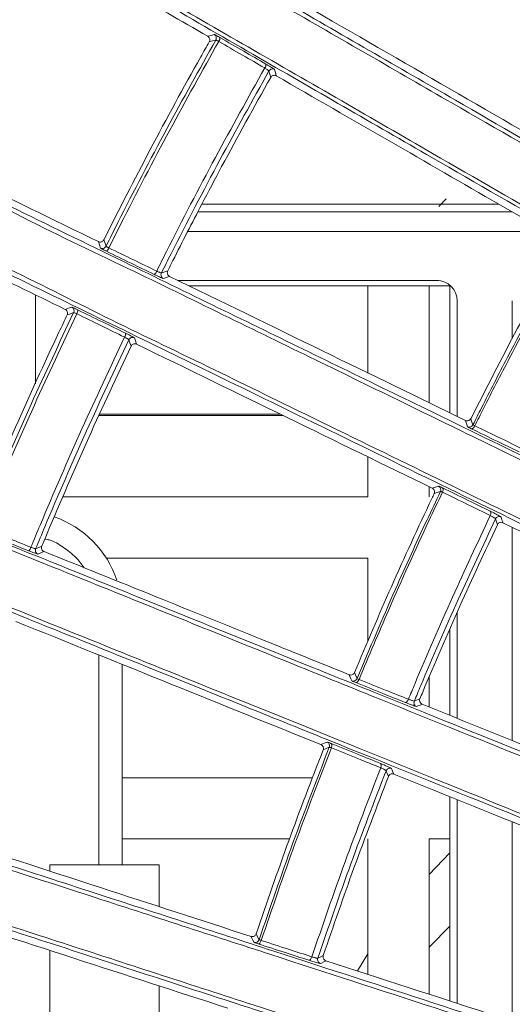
# Model space of a CAD drawing. Header units: millimetres. Extents: x 0 to 1118, y 0 to 864.
# Tile 341 of 512: x 474.33 to 480.36, y 435.19 to 447.27. Entities that reach past the tile are written whole.
import ezdxf

# ---------------------------------------------------------------- set-up
doc = ezdxf.new("R2010")
doc.units = ezdxf.units.MM
doc.styles.add('SLDTEXTSTYLE0', font='TXT', dxfattribs={"width": 0.605})
doc.dimstyles.new('SLDDIMSTYLE3', dxfattribs={"dimtxt": 3.175, "dimasz": 3.302, "dimexe": 0, "dimexo": 0.0625, "dimgap": 0.79375, "dimtad": 0, "dimtih": 1, "dimtoh": 1, "dimdec": 1, "dimlfac": 4, "dimrnd": 1e-09, "dimzin": 12, "dimdsep": 46, "dimtxsty": 'SLDTEXTSTYLE0', "dimsah": 1, "dimcen": 0.09, "dimadec": 0, "dimazin": 3, "dimtfac": 1, "dimtofl": 0, "dimtmove": 0, "dimatfit": 3, "dimfxl": 1, "dimfrac": 2, "dimtolj": 1, "dimtzin": 12, "dimarcsym": 0})

# ---------------------------------------------------------------- blocks, each defined once
blk = doc.blocks.new('_D_3')
at = {"color": 7, "linetype": 'Continuous', "lineweight": 0}
for p, q in [((465.577, 443.258), (465.577, 471.353)), ((606.87, 443.258), (606.87, 471.353)), ((465.577, 469.753), (530.766, 469.753)), ((606.87, 469.753), (541.68, 469.753))]:
    blk.add_line(p, q, dxfattribs=at)
for points in [[(465.577, 469.753), (468.879, 469.245), (468.879, 470.261)], [(606.87, 469.753), (603.568, 470.261), (603.568, 469.245)]]:
    blk.add_solid(points, dxfattribs=at)
at = {"color": 7, "linetype": 'Continuous', "lineweight": 0, "insert": (530.766, 471.409), "char_height": 3.175, "attachment_point": 1, "style": 'SLDTEXTSTYLE0'}
blk.add_mtext('565.2', dxfattribs=at)
blk = doc.blocks.new('_D_4')
at = {"color": 7, "linetype": 'Continuous', "lineweight": 0}
for p, q in [((462.003, 441.286), (462.003, 484.2)), ((610.443, 441.286), (610.443, 484.2)), ((462.003, 482.6), (530.766, 482.6)), ((610.443, 482.6), (541.68, 482.6))]:
    blk.add_line(p, q, dxfattribs=at)
for points in [[(462.003, 482.6), (465.305, 482.092), (465.305, 483.108)], [(610.443, 482.6), (607.141, 483.108), (607.141, 482.092)]]:
    blk.add_solid(points, dxfattribs=at)
at = {"color": 7, "linetype": 'Continuous', "lineweight": 0, "insert": (530.766, 484.256), "char_height": 3.175, "attachment_point": 1, "style": 'SLDTEXTSTYLE0'}
blk.add_mtext('593.8', dxfattribs=at)

msp = doc.modelspace()

# ---------------------------------------------------------------- linework, layer by layer
at = {"color": 7, "linetype": 'Continuous', "lineweight": 15}
for p, q in [((480.1985, 445.0033), (480.9654, 444.5605)), ((480.363, 444.9083), (476.512, 444.9083)), ((476.3884, 444.6669), (480.7812, 444.6669)), ((479.4396, 444.0669), (476.2704, 444.0669)), ((479.4592, 444.0661), (476.272, 444.0661)), ((476.4065, 444.0005), (479.5982, 444.0005)), ((478.5967, 444.0005), (478.5967, 442.9322)), ((479.3467, 442.5664), (479.3467, 444.0005)), ((479.607, 444.0026), (479.5982, 444.0005)), ((479.5982, 444.0005), (479.5982, 442.4437)), ((474.5217, 442.8003), (474.5217, 443.8911)), ((479.6896, 442.3992), (479.6896, 443.8169)), ((480.3646, 443.8169), (480.3646, 443.356)), ((475.3004, 442.4119), (477.5543, 442.4119)), ((478.5967, 441.9035), (478.5967, 441.4133)), ((479.3467, 441.4133), (479.3467, 441.5376)), ((478.5967, 441.4133), (474.8602, 441.4133)), ((480.3646, 441.0411), (480.3646, 438.4248)), ((475.3897, 440.6633), (478.5967, 440.6633)), ((478.5967, 440.6633), (478.5967, 439.6447)), ((479.6896, 438.6975), (479.6896, 439.9956)), ((479.5982, 439.7843), (479.5982, 438.7345)), ((475.5868, 436.9011), (475.5868, 439.358)), ((479.3467, 438.8361), (479.3467, 439.203)), ((477.9183, 437.9683), (475.5868, 437.9683)), ((479.5982, 437.7372), (479.5982, 435.2314)), ((479.6896, 435.2017), (479.6896, 437.7002)), ((480.3646, 437.4275), (480.3646, 434.9824)), ((475.5868, 437.2183), (477.6347, 437.2183)), ((478.5967, 437.2183), (478.5967, 435.5568)), ((479.3467, 437.2183), (479.5982, 437.2183)), ((479.3467, 435.3131), (479.3467, 437.2183)), ((479.5982, 437.0466), (479.3467, 436.7834)), ((474.6985, 436.9011), (474.6985, 436.8234)), ((476.0368, 436.9011), (474.6985, 436.9011)), ((476.0368, 436.3886), (476.0368, 436.9011)), ((474.6985, 435.8512), (474.6985, 434.6511)), ((478.5967, 435.8101), (478.4662, 435.5998)), ((476.0368, 434.6511), (476.0368, 435.4164))]:
    msp.add_line(p, q, dxfattribs=at)
at = {"color": 9, "linetype": 'Continuous', "lineweight": 0}
for p, q in [((475.2934, 444.5434), (475.3208, 444.4638)), ((475.3599, 444.5657), (475.3871, 444.4866)), ((475.3068, 442.4258), (477.5259, 442.4258)), ((480.1592, 441.1437), (480.1833, 441.0721)), ((475.2993, 439.4742), (475.2993, 436.9011))]:
    msp.add_line(p, q, dxfattribs=at)
at = {"color": 9, "linetype": 'Continuous', "lineweight": 0, "flags": 128}
for points in [[(476.6327, 447.0621), (476.6746, 447.0734), (476.714, 447.084)], [(476.7321, 447.0163), (476.6918, 447.0055), (476.6514, 446.9946)], [(477.4044, 446.5577), (477.3938, 446.5973), (477.3934, 446.599), (477.3833, 446.6369)], [(477.4522, 446.6553), (477.4623, 446.6174), (477.4731, 446.5769)], [(475.3871, 444.4866), (475.3819, 444.4784), (475.3783, 444.4742)], [(476.0656, 444.1588), (476.0962, 444.1694), (476.1432, 444.1856)], [(476.1659, 444.1179), (476.1358, 444.1076), (476.1052, 444.097), (476.0889, 444.0914)], [(474.8881, 443.7124), (474.9291, 443.7265), (474.9676, 443.7399)], [(474.9905, 443.6736), (474.951, 443.66), (474.9115, 443.6463)], [(475.6933, 443.263), (475.68, 443.3018), (475.6794, 443.3034), (475.6666, 443.3407)], [(475.734, 443.3639), (475.7468, 443.3266), (475.7605, 443.2868)], [(479.8168, 442.2734), (479.8068, 442.302), (479.7963, 442.3318), (479.7899, 442.3503)], [(479.8561, 442.3719), (479.8665, 442.3421), (479.8826, 442.2965)], [(479.9059, 442.2854), (479.9014, 442.2768), (479.8962, 442.2688), (479.8905, 442.2618), (479.8845, 442.2561), (479.8785, 442.2518), (479.8726, 442.2492), (479.8672, 442.2482), (479.8624, 442.2491)], [(479.3846, 441.5192), (479.4246, 441.5327), (479.4617, 441.5453)], [(479.5093, 441.5243), (479.5127, 441.5212), (479.5152, 441.5168), (479.5167, 441.511), (479.5172, 441.5042), (479.5166, 441.4965), (479.515, 441.4883), (479.5124, 441.4798), (479.5089, 441.4712)], [(479.484, 441.4794), (479.4461, 441.4666), (479.4082, 441.4537)], [(480.0944, 441.2383), (480.098, 441.2351), (480.1007, 441.2305), (480.1025, 441.2247), (480.1032, 441.2178), (480.1027, 441.2101), (480.1013, 441.2018), (480.0987, 441.1933), (480.0953, 441.1848)], [(474.5249, 440.7764), (474.5628, 440.7925), (474.5908, 440.8044), (474.6007, 440.8086)], [(474.628, 440.7426), (474.6187, 440.7387), (474.5892, 440.7262), (474.5597, 440.7137), (474.5527, 440.7107)], [(478.3984, 439.1573), (478.3875, 439.1827), (478.376, 439.2094), (478.3661, 439.2323)], [(478.4307, 439.2585), (478.4422, 439.2319), (478.4624, 439.1849)], [(478.4869, 439.1749), (478.483, 439.166), (478.4784, 439.1578), (478.4732, 439.1504), (478.4677, 439.1443), (478.4621, 439.1396), (478.4566, 439.1366), (478.4514, 439.1353), (478.4467, 439.1357)], [(479.0922, 438.9311), (479.0882, 438.9222), (479.0835, 438.9139), (479.0783, 438.9066), (479.0726, 438.9005), (479.0668, 438.8959), (479.0611, 438.8929), (479.0556, 438.8917), (479.0506, 438.8923)], [(479.1636, 438.9077), (479.1902, 438.9191), (479.2332, 438.9376)], [(479.2602, 438.871), (479.235, 438.8602), (479.2085, 438.8488), (479.1921, 438.8417)], [(478.0198, 438.3749), (478.0588, 438.3913), (478.0951, 438.4065)], [(478.145, 438.3884), (478.1486, 438.3857), (478.1513, 438.3814), (478.1532, 438.3757), (478.1541, 438.369), (478.1539, 438.3613), (478.1528, 438.3529), (478.1508, 438.3442), (478.1478, 438.3354)], [(478.122, 438.3423), (478.085, 438.3268), (478.0479, 438.3113)], [(478.7486, 438.144), (478.7523, 438.1411), (478.7553, 438.1368), (478.7574, 438.1311), (478.7585, 438.1242), (478.7585, 438.1165), (478.7575, 438.1081), (478.7556, 438.0993), (478.7527, 438.0905)], [(478.8482, 437.9846), (478.8336, 438.0196), (478.8327, 438.0217), (478.819, 438.0546)], [(478.8852, 438.0822), (478.8989, 438.0493), (478.9138, 438.0137)], [(477.2009, 435.9498), (477.1875, 435.9758), (477.1735, 436.003), (477.1634, 436.0225)], [(477.2259, 436.0532), (477.24, 436.026), (477.2629, 435.9818)], [(477.2883, 435.9731), (477.285, 435.964), (477.281, 435.9555), (477.2764, 435.9478), (477.2715, 435.9414), (477.2663, 435.9363), (477.2611, 435.9329), (477.2561, 435.9312), (477.2515, 435.9313)], [(477.9091, 435.7721), (477.9057, 435.763), (477.9017, 435.7544), (477.897, 435.7468), (477.8918, 435.7404), (477.8864, 435.7354), (477.881, 435.7321), (477.8757, 435.7304), (477.8708, 435.7306)], [(477.9816, 435.754), (478.0095, 435.7685), (478.0492, 435.7889)], [(478.0808, 435.7244), (478.0542, 435.7107), (478.0262, 435.6963), (478.0145, 435.6903)]]:
    msp.add_lwpolyline(points, dxfattribs=at)
at = {"color": 7, "linetype": 'Continuous', "lineweight": 15, "flags": 128}
msp.add_lwpolyline([(479.5982, 436.15), (479.3564, 435.8974), (479.3467, 435.8868)], dxfattribs=at)
at = {"color": 9, "linetype": 'Continuous', "lineweight": 0}
for centre, radius, start, end in [((476.6885, 447.0408), 0.05, 330.60385, 59.46502), ((476.7132, 447.0436), 0.0701, 321.03631, 2.84116), ((477.2848, 446.713), 0.0614, 320.08776, 8.45053), ((477.4268, 446.6121), 0.05, 59.49929, 150.36239), ((475.3486, 444.4905), 0.0771, 303.70523, 342.77931), ((475.9438, 444.2008), 0.0668, 298.0384, 344.02067), ((476.1104, 444.1365), 0.05, 153.55463, 244.46693), ((474.9453, 443.6951), 0.05, 334.59486, 63.50558), ((474.9653, 443.7017), 0.076, 325.58987, 4.04504), ((475.5606, 443.4109), 0.0651, 324.45124, 9.92951), ((475.7117, 443.3191), 0.05, 63.5501, 154.36718), ((479.4388, 441.5008), 0.05, 334.69067, 62.79331), ((480.2044, 441.1221), 0.05, 62.83167, 154.36863), ((474.3979, 440.8107), 0.0702, 304.24969, 347.52191), ((474.5711, 440.7573), 0.05, 157.55894, 248.42668), ((479.2099, 438.8885), 0.05, 157.45503, 249.14433), ((478.0754, 438.3605), 0.05, 338.68643, 66.82054), ((478.8655, 438.0362), 0.05, 66.86745, 158.38052), ((478.0291, 435.7381), 0.05, 161.46666, 253.11441)]:
    msp.add_arc(centre, radius, start, end, dxfattribs=at)
at = {"color": 7, "linetype": 'Continuous', "lineweight": 15}
for centre, radius, start, end in [((475.3423, 444.509), 0.05, 244.49588, 315.92919), ((479.4396, 443.8169), 0.25, 0, 90), ((479.8378, 442.3189), 0.05, 245.21987, 333.48367), ((474.3368, 439.9896), 1.25, 18.75367, 70.56174), ((478.4162, 439.2041), 0.05, 249.19297, 337.46116), ((477.2154, 435.9977), 0.05, 253.1594, 341.44967)]:
    msp.add_arc(centre, radius, start, end, dxfattribs=at)
for points, knots in [([(473.5084, 447.0744), (473.6066, 447.1726), (473.8484, 447.4145), (474.2795, 447.8455), (474.7867, 448.3527), (475.3017, 448.8677), (475.7626, 449.3286), (476.1766, 449.7426), (476.5953, 450.1614), (477.0529, 450.6189), (477.5968, 451.1628), (478.1585, 451.7245), (478.6623, 452.2283), (478.9524, 452.5184), (479.0684, 452.6344)], [0, 0, 0, 0, 0.0529546, 0.1304387, 0.2324467, 0.3265355, 0.4081977, 0.4811082, 0.5498743, 0.6341495, 0.7280258, 0.8433949, 0.9373432, 1, 1, 1, 1]), ([(491.7117, 442.3915), (491.4816, 442.5467), (490.7081, 443.0683), (489.3506, 443.9838), (487.5857, 445.1742), (485.8517, 446.344), (484.1624, 447.4837), (482.5343, 448.5823), (480.9663, 449.6404), (479.4959, 450.6327), (478.5933, 451.2418), (478.1422, 451.5463)], [0, 0, 0, 0, 0.0618962, 0.2080634, 0.3542771, 0.500275, 0.6128225, 0.7255087, 0.8377859, 0.9189124, 1, 1, 1, 1]), ([(478.1773, 451.5839), (478.6273, 451.2803), (479.533, 450.6695), (480.8527, 449.7795), (482.1373, 448.9131), (483.3849, 448.0717), (484.588, 447.2603), (485.8557, 446.4054), (487.1687, 445.5199), (488.5223, 444.607), (489.8244, 443.7288), (490.8496, 443.0374), (491.4401, 442.6391), (491.6203, 442.5176)], [0, 0, 0, 0, 0.0818347, 0.1646837, 0.2492724, 0.3338933, 0.4204331, 0.5069912, 0.6175406, 0.7281121, 0.8395844, 0.9510672, 1, 1, 1, 1]), ([(494.5611, 439.6231), (493.7173, 440.1923), (492.451, 441.0465), (490.696, 442.2303), (489.2915, 443.1778), (487.7816, 444.1963), (486.1314, 445.3096), (484.3701, 446.4976), (482.7906, 447.5632), (481.462, 448.4594), (480.4252, 449.1588), (479.3464, 449.8865), (478.4079, 450.5195), (477.8318, 450.9081), (477.6345, 451.0412)], [0, 0, 0, 0, 0.1818746, 0.2729296, 0.3639776, 0.4640034, 0.5640039, 0.6659037, 0.7677246, 0.8184448, 0.8691548, 0.9210695, 0.9729699, 1, 1, 1, 1]), ([(477.6714, 451.0757), (477.8627, 450.9465), (478.4225, 450.5686), (479.3349, 449.9526), (480.4028, 449.2318), (481.4464, 448.5273), (482.7753, 447.6304), (484.3343, 446.5781), (486.0842, 445.3972), (487.7469, 444.2752), (489.2775, 443.2425), (490.6905, 442.2894), (492.4449, 441.1059), (493.7116, 440.2519), (494.5567, 439.6822)], [0, 0, 0, 0, 0.0262854, 0.0768739, 0.1274753, 0.1794234, 0.2313824, 0.3311189, 0.4309287, 0.5331629, 0.6354252, 0.7264754, 0.817533, 1, 1, 1, 1]), ([(475.359, 448.7664), (475.7244, 448.5554), (476.4554, 448.1334), (477.5434, 447.5053), (478.6179, 446.885), (479.8685, 446.1631), (481.2589, 445.3604), (482.7564, 444.496), (484.4475, 443.5198), (486.2895, 442.4565), (488.0899, 441.4172), (489.6565, 440.5128), (491.4835, 439.4582), (492.7944, 438.7013), (493.669, 438.1964)], [0, 0, 0, 0, 0.0462822, 0.0925733, 0.1403265, 0.1880907, 0.2624662, 0.3370374, 0.4115325, 0.5282938, 0.6451162, 0.7337278, 0.8223467, 1, 1, 1, 1]), ([(493.6107, 438.1694), (492.7381, 438.6729), (491.4285, 439.4286), (489.6023, 440.4827), (488.0584, 441.374), (486.3097, 442.3836), (484.5126, 443.4213), (482.8234, 444.3967), (481.2746, 445.2911), (479.8566, 446.1102), (478.6081, 446.8313), (477.5473, 447.4441), (476.4513, 448.0773), (475.6995, 448.5116), (475.3237, 448.7287)], [0, 0, 0, 0, 0.1774255, 0.266286, 0.3551386, 0.4675419, 0.5798941, 0.6572823, 0.7347521, 0.8120034, 0.8583397, 0.9046662, 0.9523382, 1, 1, 1, 1]), ([(474.6678, 448.1967), (474.9969, 448.0066), (475.6575, 447.6252), (476.3069, 447.2503), (476.6327, 447.0621)], [0, 0, 0, 0, 0.498143, 1, 1, 1, 1]), ([(493.2912, 437.5424), (492.42, 438.0453), (491.1126, 438.8003), (489.2851, 439.8555), (487.7447, 440.7449), (486.0046, 441.7497), (484.2219, 442.7791), (482.5473, 443.746), (481.0131, 444.6319), (479.5869, 445.4554), (478.3031, 446.1966), (477.1761, 446.8473), (476.009, 447.5212), (475.2079, 447.9837), (474.8074, 448.2149)], [0, 0, 0, 0, 0.1761708, 0.2644158, 0.3526531, 0.4632126, 0.5737228, 0.6498068, 0.7259698, 0.8019248, 0.850655, 0.8993731, 0.9496927, 1, 1, 1, 1]), ([(474.8453, 448.2505), (475.2299, 448.0282), (475.9992, 447.5837), (477.1465, 446.9208), (478.2801, 446.2657), (479.5627, 445.5247), (480.9579, 444.7186), (482.4374, 443.8639), (484.1082, 442.8987), (485.9289, 441.847), (487.7149, 440.8155), (489.2747, 439.9147), (491.1017, 438.8598), (492.4097, 438.105), (493.2824, 437.6013)], [0, 0, 0, 0, 0.0484266, 0.0968638, 0.1470313, 0.1972123, 0.2704065, 0.3437877, 0.4170952, 0.5318977, 0.6467587, 0.734953, 0.8231548, 1, 1, 1, 1]), ([(481.4276, 445.3613), (480.8618, 445.6881), (479.744, 446.3334), (478.5332, 447.0325), (477.9354, 447.3776)], [0, 0, 0, 0, 0.5062844, 1, 1, 1, 1]), ([(476.6514, 446.9946), (476.6537, 446.9996), (476.6581, 447.0096), (476.6581, 447.0263), (476.6531, 447.042), (476.6441, 447.0544), (476.6362, 447.0598), (476.6327, 447.0621)], [0, 0, 0, 0, 0.2078257, 0.4156236, 0.6247124, 0.8393201, 1, 1, 1, 1]), ([(475.3599, 444.5657), (475.5477, 444.9355), (475.9309, 445.6899), (476.3701, 446.4951), (476.6166, 446.9327), (476.6514, 446.9946)], [0, 0, 0, 0, 0.4523179, 0.9224969, 1, 1, 1, 1]), ([(477.4731, 446.5769), (477.4678, 446.5793), (477.4573, 446.584), (477.4395, 446.5837), (477.423, 446.5777), (477.4111, 446.5681), (477.4061, 446.5605), (477.4044, 446.5577)], [0, 0, 0, 0, 0.2216866, 0.4434039, 0.6638388, 0.8786986, 1, 1, 1, 1]), ([(477.4731, 446.5769), (477.9385, 446.3082), (478.8739, 445.7681), (479.7555, 445.2591), (480.1985, 445.0033)], [0, 0, 0, 0, 0.4975347, 1, 1, 1, 1]), ([(476.5607, 445.0033), (476.6414, 445.1572), (476.9153, 445.6793), (477.2021, 446.1944), (477.4044, 446.5577)], [0, 0, 0, 0, 0.2946938, 1, 1, 1, 1]), ([(472.8996, 445.6157), (473.3653, 445.3886), (474.3032, 444.9312), (475.6182, 444.2899), (476.8346, 443.6967), (477.9558, 443.1499), (479.0504, 442.6161), (480.3991, 441.9584), (481.9532, 441.2006), (483.6791, 440.3589), (485.3219, 439.5578), (486.8811, 438.7975), (488.3619, 438.0753), (490.2545, 437.1524), (491.6017, 436.4954), (492.5007, 436.0569)], [0, 0, 0, 0, 0.0553153, 0.1114187, 0.1585034, 0.2055993, 0.2538369, 0.3020836, 0.3887356, 0.475436, 0.5639885, 0.6525612, 0.7392884, 0.8260236, 1, 1, 1, 1]), ([(475.2934, 444.5434), (474.9043, 444.7332), (474.1223, 445.1146), (473.328, 445.5021), (472.9288, 445.6968)], [0, 0, 0, 0, 0.49749621, 1, 1, 1, 1]), ([(492.4443, 436.0263), (491.5479, 436.4632), (490.2024, 437.1191), (488.3109, 438.0414), (486.8382, 438.7597), (485.2997, 439.51), (483.6721, 440.3039), (481.9406, 441.1485), (480.3743, 441.9127), (479.0326, 442.5672), (477.9507, 443.0956), (476.8246, 443.6432), (475.6036, 444.2463), (474.2736, 444.8641), (473.3675, 445.3872), (472.8776, 445.5709), (472.8776, 445.5709)], [0, 0, 0, 0, 0.173718, 0.2607683, 0.3478104, 0.4347272, 0.5216256, 0.6100188, 0.6983601, 0.7454708, 0.7925733, 0.840696, 0.8888065, 0.9440273, 0.9999994, 1, 1, 1, 1]), ([(476.1432, 444.1856), (476.1643, 444.2276), (476.3012, 444.5013), (476.4417, 444.7731), (476.5607, 445.0033)], [0, 0, 0, 0, 0.1534132, 1, 1, 1, 1]), ([(480.1985, 445.0033), (479.4983, 445.0033), (478.3154, 445.0033), (477.0692, 445.0033), (476.5607, 445.0033)], [0, 0, 0, 0, 0.5920092, 1, 1, 1, 1]), ([(479.5544, 445.0687), (479.5381, 445.0516), (479.5079, 445.02), (479.4771, 444.9883), (479.4629, 444.9738)], [0, 0, 0, 0, 0.54024829, 1, 1, 1, 1]), ([(492.1695, 435.3781), (491.5047, 435.7023), (490.1754, 436.3507), (488.3149, 437.2583), (486.606, 438.0918), (485.0679, 438.8422), (483.5662, 439.5747), (482.1119, 440.2841), (480.7061, 440.9698), (479.2185, 441.6955), (477.7878, 442.3933), (476.45, 443.0459), (475.212, 443.6497), (473.9289, 444.2755), (473.0514, 444.7035), (472.6127, 444.9175)], [0, 0, 0, 0, 0.1293997, 0.2587754, 0.3457921, 0.4328353, 0.5197995, 0.5878491, 0.6558828, 0.7254052, 0.794892, 0.8451933, 0.8954802, 0.9477464, 1, 1, 1, 1]), ([(472.6346, 444.9624), (472.6346, 444.9624), (473.0231, 444.7034), (473.9087, 444.3726), (475.1529, 443.7241), (476.4106, 443.1217), (477.7637, 442.4579), (479.1832, 441.7662), (480.6586, 441.0458), (482.0752, 440.3545), (483.0042, 439.9012), (483.5532, 439.6333), (483.9952, 439.4176), (485.0668, 438.8947), (486.6404, 438.1269), (488.4954, 437.2219), (490.3323, 436.3259), (491.5482, 435.7331), (492.1565, 435.4365)], [0, 0, 0, 0, 0.00000048, 0.05009952, 0.10020908, 0.15246946, 0.20474694, 0.27258211, 0.34044995, 0.41008752, 0.47974273, 0.483068, 0.49636942, 0.54958391, 0.65604527, 0.76281936, 0.88135309, 1, 1, 1, 1]), ([(472.5848, 444.8358), (472.9697, 444.6481), (473.7431, 444.2709), (474.5052, 443.8991), (474.8881, 443.7124)], [0, 0, 0, 0, 0.4975452, 1, 1, 1, 1]), ([(475.2934, 444.5434), (475.2988, 444.5414), (475.3097, 444.5374), (475.3274, 444.5387), (475.3433, 444.5456), (475.3541, 444.5556), (475.3584, 444.5631), (475.3599, 444.5657)], [0, 0, 0, 0, 0.2244575, 0.4491064, 0.6700899, 0.8848268, 1, 1, 1, 1]), ([(479.8561, 442.3719), (480.045, 442.7432), (480.4083, 443.4573), (480.7975, 444.1575), (480.9844, 444.4936)], [0, 0, 0, 0, 0.5198737, 1, 1, 1, 1]), ([(476.1432, 444.1856), (476.1413, 444.1804), (476.1373, 444.17), (476.138, 444.1531), (476.1438, 444.1375), (476.1536, 444.1251), (476.1621, 444.1201), (476.1659, 444.1179)], [0, 0, 0, 0, 0.2052961, 0.4104793, 0.6184481, 0.8318792, 1, 1, 1, 1]), ([(479.7899, 442.3503), (479.2137, 442.6313), (478.0531, 443.1974), (476.7979, 443.8096), (476.1659, 444.1179)], [0, 0, 0, 0, 0.4964638, 1, 1, 1, 1]), ([(474.9115, 443.6463), (474.9133, 443.6515), (474.9171, 443.6618), (474.9159, 443.6786), (474.9097, 443.6939), (474.8998, 443.7056), (474.8916, 443.7104), (474.8881, 443.7124)], [0, 0, 0, 0, 0.2092295, 0.4184082, 0.6287407, 0.8436894, 1, 1, 1, 1]), ([(473.7925, 441.1332), (473.9526, 441.5117), (474.2791, 442.2839), (474.6608, 443.1179), (474.8777, 443.5751), (474.9115, 443.6463)], [0, 0, 0, 0, 0.4481218, 0.914117, 1, 1, 1, 1]), ([(474.6007, 440.8086), (474.622, 440.8599), (474.8082, 441.3067), (475.1632, 442.1292), (475.519, 442.8902), (475.6933, 443.263)], [0, 0, 0, 0, 0.0620408, 0.5404985, 1, 1, 1, 1]), ([(475.7605, 443.2868), (475.7551, 443.2888), (475.7443, 443.2928), (475.7267, 443.2913), (475.7107, 443.2843), (475.6994, 443.2739), (475.6949, 443.2659), (475.6933, 443.263)], [0, 0, 0, 0, 0.2202459, 0.4405569, 0.6597619, 0.8743849, 1, 1, 1, 1]), ([(475.7605, 443.2868), (476.3829, 442.9833), (477.6379, 442.3711), (478.7992, 441.8047), (479.3846, 441.5192)], [0, 0, 0, 0, 0.4959401, 1, 1, 1, 1]), ([(479.7899, 442.3503), (479.7969, 442.3478), (479.8102, 442.3432), (479.83, 442.3471), (479.8451, 442.3563), (479.8528, 442.3655), (479.8557, 442.3712), (479.8561, 442.3719)], [0, 0, 0, 0, 0.3047568, 0.5755806, 0.7721431, 0.9695449, 1, 1, 1, 1]), ([(472.1937, 441.6339), (472.8317, 441.3761), (473.8747, 440.9547), (475.2801, 440.387), (476.4394, 439.9187), (477.5723, 439.461), (478.9721, 438.8955), (480.5871, 438.2432), (482.3814, 437.5184), (484.0876, 436.8292), (485.7038, 436.1763), (487.2342, 435.5581), (489.185, 434.7701), (490.5642, 434.2129), (491.4847, 433.8411)], [0, 0, 0, 0, 0.0766759, 0.1253537, 0.1740432, 0.2239768, 0.2739204, 0.3640074, 0.4541483, 0.5463891, 0.6386526, 0.7288262, 0.8190087, 1, 1, 1, 1]), ([(491.4304, 433.8069), (490.5132, 434.1773), (489.1361, 434.7333), (487.1866, 435.5208), (485.665, 436.1355), (484.0721, 436.7791), (482.383, 437.4615), (480.5823, 438.1891), (478.953, 438.8476), (477.5601, 439.4105), (476.4408, 439.8629), (475.2768, 440.3334), (473.8573, 440.9072), (472.808, 441.3315), (472.1723, 441.5884)], [0, 0, 0, 0, 0.1806113, 0.2711641, 0.361708, 0.4520832, 0.5424382, 0.634491, 0.7264857, 0.7751873, 0.8238798, 0.8736878, 0.9234829, 1, 1, 1, 1]), ([(479.4082, 441.4537), (479.4099, 441.4583), (479.4133, 441.4675), (479.413, 441.4823), (479.4085, 441.4964), (479.3994, 441.51), (479.3899, 441.5159), (479.3846, 441.5192)], [0, 0, 0, 0, 0.1775221, 0.3548394, 0.5377876, 0.7431917, 1, 1, 1, 1]), ([(479.5093, 441.5243), (479.6148, 441.4727), (479.8111, 441.3767), (480.0048, 441.2821), (480.0944, 441.2383)], [0, 0, 0, 0, 0.5373296, 1, 1, 1, 1]), ([(478.4307, 439.2585), (478.5797, 439.6098), (478.8839, 440.3271), (479.219, 441.0549), (479.3988, 441.4339), (479.4082, 441.4537)], [0, 0, 0, 0, 0.4762301, 0.972641, 1, 1, 1, 1]), ([(479.2332, 438.9376), (479.2445, 438.9649), (479.4035, 439.3459), (479.7118, 440.0614), (480.0286, 440.7404), (480.1833, 441.0721)], [0, 0, 0, 0, 0.0379128, 0.5300052, 1, 1, 1, 1]), ([(480.2508, 441.0967), (480.2439, 441.099), (480.2309, 441.1034), (480.2104, 441.0991), (480.1946, 441.089), (480.1865, 441.0786), (480.1838, 441.0731), (480.1833, 441.0721)], [0, 0, 0, 0, 0.29163312, 0.54911846, 0.78804104, 0.96371878, 1, 1, 1, 1]), ([(480.2508, 441.0967), (480.8823, 440.7887), (482.1499, 440.1703), (483.3038, 439.6075), (483.8828, 439.3251)], [0, 0, 0, 0, 0.4981555, 1, 1, 1, 1]), ([(491.2016, 433.1407), (490.2849, 433.5111), (488.9086, 434.0672), (486.9568, 434.8559), (485.4322, 435.472), (483.835, 436.1174), (482.1404, 436.8022), (480.3331, 437.5325), (478.6983, 438.1931), (477.3021, 438.7573), (476.1815, 439.2101), (475.0165, 439.6808), (473.6994, 440.213), (472.759, 440.5929), (472.2311, 440.8062)], [0, 0, 0, 0, 0.1829306, 0.2746592, 0.3663788, 0.4579956, 0.5495914, 0.6429374, 0.7362239, 0.7854918, 0.8347505, 0.8851404, 0.9355174, 1, 1, 1, 1]), ([(472.2461, 440.8538), (472.772, 440.6411), (473.8391, 440.2096), (475.4017, 439.5778), (476.9227, 438.9628), (478.5679, 438.2976), (480.3068, 437.5946), (482.1099, 436.8656), (483.8079, 436.1792), (485.5894, 435.4592), (487.4406, 434.711), (489.355, 433.9374), (490.5746, 433.4448), (491.1844, 433.1985)], [0, 0, 0, 0, 0.06435034, 0.13056167, 0.19701379, 0.26334586, 0.35555339, 0.44806324, 0.54077585, 0.63326091, 0.75545406, 0.87773344, 1, 1, 1, 1]), ([(474.6007, 440.8086), (474.599, 440.8032), (474.5958, 440.7926), (474.5977, 440.7757), (474.6047, 440.7605), (474.6153, 440.7489), (474.6241, 440.7445), (474.628, 440.7426)], [0, 0, 0, 0, 0.206572, 0.4130635, 0.6220149, 0.8356916, 1, 1, 1, 1]), ([(478.3661, 439.2323), (478.0118, 439.3754), (477.24, 439.6873), (475.9955, 440.1901), (475.0851, 440.558), (474.628, 440.7426)], [0, 0, 0, 0, 0.2969931, 0.647032, 1, 1, 1, 1]), ([(474.2816, 439.8854), (474.9228, 439.6263), (476.2162, 439.1037), (477.4153, 438.6192), (478.0198, 438.3749)], [0, 0, 0, 0, 0.4957723, 1, 1, 1, 1]), ([(478.3661, 439.2323), (478.3734, 439.2303), (478.387, 439.2267), (478.4064, 439.232), (478.4208, 439.2422), (478.4278, 439.2519), (478.4303, 439.2577), (478.4307, 439.2585)], [0, 0, 0, 0, 0.3067119, 0.5743258, 0.7711872, 0.9688666, 1, 1, 1, 1]), ([(479.2332, 438.9376), (479.2316, 438.9327), (479.2285, 438.923), (479.2295, 438.9077), (479.2346, 438.8932), (479.2446, 438.8795), (479.2546, 438.874), (479.2602, 438.871)], [0, 0, 0, 0, 0.1763752, 0.352433, 0.5369876, 0.7441289, 1, 1, 1, 1]), ([(483.0064, 437.3575), (482.4137, 437.5969), (481.2245, 438.0774), (479.9164, 438.6059), (479.2602, 438.871)], [0, 0, 0, 0, 0.4983522, 1, 1, 1, 1]), ([(478.0479, 438.3113), (478.0493, 438.316), (478.0521, 438.3255), (478.0506, 438.3404), (478.0451, 438.3542), (478.035, 438.367), (478.0252, 438.3721), (478.0198, 438.3749)], [0, 0, 0, 0, 0.1793976, 0.3585747, 0.5436176, 0.7507013, 1, 1, 1, 1]), ([(478.145, 438.3884), (478.2537, 438.3444), (478.4562, 438.2624), (478.6559, 438.1815), (478.7486, 438.144)], [0, 0, 0, 0, 0.5362827, 1, 1, 1, 1]), ([(477.2259, 436.0532), (477.357, 436.4348), (477.6172, 437.1925), (477.905, 437.9401), (478.0479, 438.3113)], [0, 0, 0, 0, 0.5034949, 1, 1, 1, 1]), ([(478.9138, 438.0137), (478.9067, 438.0156), (478.8934, 438.019), (478.8733, 438.0133), (478.8583, 438.0022), (478.851, 437.9913), (478.8486, 437.9856), (478.8482, 437.9846)], [0, 0, 0, 0, 0.2935168, 0.5486912, 0.7854181, 0.962426, 1, 1, 1, 1]), ([(478.9138, 438.0137), (479.5654, 437.7504), (480.8737, 437.2218), (482.0631, 436.7412), (482.6601, 436.5)], [0, 0, 0, 0, 0.4980414, 1, 1, 1, 1]), ([(478.0492, 435.7889), (478.1722, 436.1473), (478.4251, 436.8841), (478.7046, 437.6112), (478.8482, 437.9846)], [0, 0, 0, 0, 0.4863883, 1, 1, 1, 1]), ([(472.197, 437.5463), (472.4049, 437.4788), (473.016, 437.2802), (474.0142, 436.9559), (475.1858, 436.5753), (476.3321, 436.2029), (477.7633, 435.738), (479.425, 435.1982), (481.2787, 434.596), (483.04, 434.0239), (484.7056, 433.4828), (486.279, 432.9717), (488.2802, 432.3216), (489.6867, 431.8647), (490.6256, 431.5597)], [0, 0, 0, 0, 0.02605684, 0.07658017, 0.12711487, 0.17894658, 0.23078821, 0.32616656, 0.42160533, 0.51943616, 0.61729268, 0.71277215, 0.80826133, 1, 1, 1, 1]), ([(490.5738, 431.5222), (489.6388, 431.8258), (488.2347, 432.2818), (486.235, 432.9314), (484.6712, 433.4394), (483.0311, 433.9723), (481.2888, 434.5384), (479.4279, 435.1431), (477.7492, 435.6886), (476.3239, 436.1519), (475.1914, 436.52), (474.015, 436.9024), (473.0007, 437.2321), (472.3818, 437.4333), (472.1746, 437.5007)], [0, 0, 0, 0, 0.1912183, 0.2871368, 0.3830455, 0.4787371, 0.5744056, 0.6720109, 0.7695505, 0.8200884, 0.8706172, 0.9223134, 0.973997, 1, 1, 1, 1]), ([(477.1634, 436.0225), (476.5531, 436.2209), (475.323, 436.6205), (473.9972, 437.0513), (473.3292, 437.2684)], [0, 0, 0, 0, 0.4961576, 1, 1, 1, 1]), ([(472.2354, 436.7937), (472.3522, 436.7557), (472.8689, 436.5877), (473.774, 436.2933), (474.9401, 435.9142), (476.0814, 435.543), (477.5097, 435.0786), (479.1703, 434.5386), (481.0246, 433.9357), (482.7865, 433.3629), (484.4527, 432.8213), (486.0265, 432.3097), (488.028, 431.6592), (489.4329, 431.2028), (490.3708, 430.8981)], [0, 0, 0, 0, 0.01485882, 0.06577101, 0.11669449, 0.16892569, 0.22116725, 0.31768436, 0.41426322, 0.51329447, 0.61235191, 0.70905776, 0.80577349, 1, 1, 1, 1]), ([(490.392, 430.8412), (489.4571, 431.145), (488.0533, 431.6012), (486.0511, 432.2519), (484.4842, 432.7611), (482.8399, 433.2955), (481.0921, 433.8635), (479.225, 434.4703), (477.5168, 435.0254), (476.0356, 435.5068), (474.8161, 435.9031), (473.5478, 436.3152), (472.6677, 436.6012), (472.2278, 436.7441)], [0, 0, 0, 0, 0.1933416, 0.2903375, 0.3873233, 0.4841635, 0.5809803, 0.6797839, 0.7785207, 0.833155, 0.887777, 0.9438969, 1, 1, 1, 1]), ([(473.0435, 436.389), (473.7005, 436.1755), (475.0261, 435.7448), (476.2569, 435.3448), (476.8777, 435.1431)], [0, 0, 0, 0, 0.4956329, 1, 1, 1, 1]), ([(477.1634, 436.0225), (477.1708, 436.0211), (477.1847, 436.0184), (477.2044, 436.0254), (477.2189, 436.0376), (477.2238, 436.0484), (477.2259, 436.0532)], [0, 0, 0, 0, 0.3085507, 0.5735511, 0.8069057, 1, 1, 1, 1]), ([(478.0492, 435.7889), (478.048, 435.7839), (478.0456, 435.774), (478.0477, 435.7586), (478.0539, 435.7445), (478.0649, 435.7316), (478.0752, 435.727), (478.0808, 435.7244)], [0, 0, 0, 0, 0.1780636, 0.3557778, 0.5422846, 0.7509037, 1, 1, 1, 1]), ([(481.9231, 434.476), (481.3156, 434.6734), (480.0965, 435.0695), (478.7543, 435.5056), (478.0808, 435.7244)], [0, 0, 0, 0, 0.4982622, 1, 1, 1, 1])]:
    msp.add_open_spline(points, degree=3, knots=knots, dxfattribs=at)
at = {"color": 9, "linetype": 'Continuous', "lineweight": 0}
for points, knots in [([(476.7832, 447.0471), (476.7747, 447.0519), (476.7569, 447.0621), (476.7347, 447.0743), (476.7184, 447.0827), (476.7154, 447.0835), (476.714, 447.084)], [0, 0, 0, 0, 0.2321542, 0.4879204, 0.7439733, 1, 1, 1, 1]), ([(476.7832, 447.0471), (476.8804, 446.9909), (477.0686, 446.8821), (477.2553, 446.7742), (477.3455, 446.7221)], [0, 0, 0, 0, 0.5167206, 1, 1, 1, 1]), ([(475.3871, 444.4866), (475.4359, 444.584), (475.678, 445.0678), (476.1185, 445.9154), (476.5305, 446.6545), (476.7321, 447.0163)], [0, 0, 0, 0, 0.114056, 0.566382, 1, 1, 1, 1]), ([(476.7677, 446.9995), (476.5657, 446.6369), (476.1536, 445.8971), (475.713, 445.0487), (475.4711, 444.5652), (475.4223, 444.4677)], [0, 0, 0, 0, 0.4342872, 0.8859288, 1, 1, 1, 1]), ([(476.7321, 447.0163), (476.733, 447.0163), (476.7348, 447.0164), (476.7432, 447.0128), (476.7545, 447.007), (476.7634, 447.0019), (476.7677, 446.9995)], [0, 0, 0, 0, 0.2565881, 0.51274, 0.768271, 1, 1, 1, 1]), ([(477.3319, 446.6737), (477.2413, 446.7259), (477.0541, 446.8341), (476.8652, 446.9431), (476.7677, 446.9995)], [0, 0, 0, 0, 0.483266, 1, 1, 1, 1]), ([(477.4522, 446.6553), (477.452, 446.6555), (477.4514, 446.6565), (477.4445, 446.6616), (477.4272, 446.6729), (477.4029, 446.688), (477.3744, 446.7052), (477.3551, 446.7165), (477.3455, 446.7221)], [0, 0, 0, 0, 0.06212, 0.2502179, 0.4379831, 0.6254285, 0.8127115, 1, 1, 1, 1]), ([(476.008, 444.1825), (476.048, 444.2625), (476.2818, 444.73), (476.7146, 445.5652), (477.1287, 446.3087), (477.3319, 446.6737)], [0, 0, 0, 0, 0.0951196, 0.5558699, 1, 1, 1, 1]), ([(477.3833, 446.6369), (477.1815, 446.2747), (476.7691, 445.5343), (476.3383, 444.7036), (476.1051, 444.2377), (476.0656, 444.1588)], [0, 0, 0, 0, 0.443174, 0.9057924, 1, 1, 1, 1]), ([(477.3319, 446.6737), (477.3366, 446.6708), (477.3462, 446.6651), (477.3602, 446.656), (477.3719, 446.6478), (477.3801, 446.6412), (477.3832, 446.638), (477.3833, 446.6371), (477.3833, 446.6369)], [0, 0, 0, 0, 0.1867163, 0.3736514, 0.561117, 0.7492314, 0.937753, 1, 1, 1, 1]), ([(479.8826, 442.2965), (479.9173, 442.3658), (480.0563, 442.6433), (480.3969, 443.3048), (480.7575, 443.9736), (481.0158, 444.4326), (481.0616, 444.5139)], [0, 0, 0, 0, 0.0925213, 0.3707519, 0.8885939, 1, 1, 1, 1]), ([(475.3208, 444.4638), (475.3218, 444.4629), (475.3241, 444.461), (475.3395, 444.4525), (475.3623, 444.4406), (475.3817, 444.4311), (475.3914, 444.4263)], [0, 0, 0, 0, 0.241986, 0.4946461, 0.7473155, 1, 1, 1, 1]), ([(475.3871, 444.4866), (475.3876, 444.4861), (475.3886, 444.485), (475.3963, 444.4806), (475.4077, 444.4747), (475.4174, 444.47), (475.4223, 444.4677)], [0, 0, 0, 0, 0.2419941, 0.4946818, 0.7473204, 1, 1, 1, 1]), ([(475.9752, 444.1419), (475.8815, 444.1875), (475.6877, 444.282), (475.4924, 444.3772), (475.3914, 444.4263)], [0, 0, 0, 0, 0.483175, 1, 1, 1, 1]), ([(475.4223, 444.4677), (475.5236, 444.4183), (475.7195, 444.3229), (475.914, 444.2282), (476.008, 444.1825)], [0, 0, 0, 0, 0.51683796, 1, 1, 1, 1]), ([(481.0854, 444.5045), (481.0388, 444.4216), (480.7798, 443.9611), (480.4186, 443.291), (480.0788, 442.6306), (479.9402, 442.3539), (479.9059, 442.2854)], [0, 0, 0, 0, 0.1135432, 0.6307057, 0.9085713, 1, 1, 1, 1]), ([(476.008, 444.1825), (476.0094, 444.1818), (476.0157, 444.1788), (476.0276, 444.1734), (476.0424, 444.1671), (476.0546, 444.1621), (476.0632, 444.159), (476.0648, 444.1589), (476.0656, 444.1588)], [0, 0, 0, 0, 0.0531649, 0.2424881, 0.4319008, 0.6213391, 0.8106806, 1, 1, 1, 1]), ([(475.9752, 444.1419), (475.978, 444.1406), (475.9906, 444.1344), (476.0142, 444.1232), (476.0433, 444.1098), (476.0673, 444.0992), (476.0843, 444.0923), (476.0873, 444.0917), (476.0889, 444.0914)], [0, 0, 0, 0, 0.0531595, 0.2425386, 0.4319377, 0.6213293, 0.8106503, 1, 1, 1, 1]), ([(473.8252, 441.0562), (473.87, 441.1639), (474.0794, 441.6669), (474.46, 442.543), (474.8162, 443.3021), (474.9905, 443.6736)], [0, 0, 0, 0, 0.1221244, 0.5704019, 1, 1, 1, 1]), ([(475.0411, 443.7071), (475.0317, 443.7116), (475.0125, 443.7209), (474.989, 443.7317), (474.9722, 443.7389), (474.9692, 443.7395), (474.9676, 443.7399)], [0, 0, 0, 0, 0.2438957, 0.4958107, 0.747943, 1, 1, 1, 1]), ([(474.9905, 443.6736), (474.9914, 443.6737), (474.9931, 443.6739), (475.0018, 443.6708), (475.0137, 443.6657), (475.0233, 443.6611), (475.028, 443.6588)], [0, 0, 0, 0, 0.2525088, 0.5047324, 0.7564571, 1, 1, 1, 1]), ([(475.0411, 443.7071), (475.1417, 443.658), (475.3369, 443.5626), (475.5307, 443.468), (475.6246, 443.4221)], [0, 0, 0, 0, 0.5151583, 1, 1, 1, 1]), ([(475.028, 443.6588), (474.8534, 443.2865), (474.4972, 442.5269), (474.1165, 441.65), (473.9073, 441.1471), (473.8624, 441.0392)], [0, 0, 0, 0, 0.4301518, 0.8777431, 1, 1, 1, 1]), ([(475.6135, 443.3731), (475.5192, 443.4191), (475.3248, 443.514), (475.1289, 443.6095), (475.028, 443.6588)], [0, 0, 0, 0, 0.48482273, 1, 1, 1, 1]), ([(474.4665, 440.7955), (474.5042, 440.8862), (474.7066, 441.373), (475.0805, 442.2362), (475.438, 442.9989), (475.6135, 443.3731)], [0, 0, 0, 0, 0.1044066, 0.5605386, 1, 1, 1, 1]), ([(475.6666, 443.3407), (475.4923, 442.9691), (475.1361, 442.2095), (474.7639, 441.3507), (474.5621, 440.8657), (474.5249, 440.7764)], [0, 0, 0, 0, 0.4386361, 0.8965758, 1, 1, 1, 1]), ([(475.6135, 443.3731), (475.6185, 443.3706), (475.6285, 443.3656), (475.643, 443.3575), (475.6551, 443.3502), (475.6635, 443.3445), (475.6665, 443.3417), (475.6666, 443.3409), (475.6666, 443.3407)], [0, 0, 0, 0, 0.1889731, 0.3781325, 0.5677845, 0.757909, 0.9484318, 1, 1, 1, 1]), ([(475.734, 443.3639), (475.7339, 443.3641), (475.7333, 443.3649), (475.7268, 443.3692), (475.7091, 443.379), (475.6842, 443.3922), (475.6547, 443.4073), (475.6347, 443.4172), (475.6246, 443.4221)], [0, 0, 0, 0, 0.05144894, 0.2415858, 0.43148481, 0.62109547, 0.81053844, 1, 1, 1, 1]), ([(479.8168, 442.2734), (479.8168, 442.2734), (479.8171, 442.2728), (479.8216, 442.2699), (479.8374, 442.2614), (479.8541, 442.2532), (479.8624, 442.2491)], [0, 0, 0, 0, 0.0193121, 0.3461478, 0.6731087, 1, 1, 1, 1]), ([(480.448, 441.9641), (480.358, 442.0079), (480.1643, 442.1022), (479.9677, 442.1978), (479.8624, 442.2491)], [0, 0, 0, 0, 0.464373, 1, 1, 1, 1]), ([(479.8826, 442.2965), (479.8833, 442.2961), (479.8847, 442.2952), (479.8932, 442.2911), (479.9017, 442.2873), (479.9059, 442.2854)], [0, 0, 0, 0, 0.3458957, 0.6727997, 1, 1, 1, 1]), ([(479.9059, 442.2854), (480.0114, 442.2341), (480.2084, 442.1383), (480.4026, 442.0438), (480.4928, 441.9999)], [0, 0, 0, 0, 0.5356437, 1, 1, 1, 1]), ([(479.5093, 441.5243), (479.5087, 441.5246), (479.4992, 441.5291), (479.4829, 441.5369), (479.4662, 441.5443), (479.4632, 441.545), (479.4617, 441.5453)], [0, 0, 0, 0, 0.0220628, 0.3475147, 0.6737846, 1, 1, 1, 1]), ([(478.4624, 439.1849), (478.6174, 439.5512), (478.8937, 440.2041), (479.2411, 440.966), (479.4291, 441.3633), (479.484, 441.4794)], [0, 0, 0, 0, 0.4749491, 0.8465793, 1, 1, 1, 1]), ([(479.5089, 441.4712), (479.4533, 441.3536), (479.2274, 440.8761), (478.882, 440.1126), (478.6071, 439.4602), (478.4869, 439.1749)], [0, 0, 0, 0, 0.1552588, 0.6305425, 1, 1, 1, 1]), ([(479.484, 441.4794), (479.485, 441.4796), (479.4869, 441.4801), (479.4957, 441.4772), (479.5044, 441.4733), (479.5089, 441.4712)], [0, 0, 0, 0, 0.3274171, 0.6537719, 1, 1, 1, 1]), ([(480.0953, 441.1848), (480.0055, 441.2286), (479.8115, 441.3234), (479.6147, 441.4196), (479.5089, 441.4712)], [0, 0, 0, 0, 0.4626513, 1, 1, 1, 1]), ([(479.0922, 438.9311), (479.1192, 438.9959), (479.2939, 439.4152), (479.6205, 440.1701), (479.9393, 440.8513), (480.0953, 441.1848)], [0, 0, 0, 0, 0.0854426, 0.5522542, 1, 1, 1, 1]), ([(480.1592, 441.1437), (480.0051, 440.8142), (479.6884, 440.1375), (479.3641, 439.3886), (479.1901, 438.9712), (479.1636, 438.9077)], [0, 0, 0, 0, 0.4458818, 0.9156605, 1, 1, 1, 1]), ([(480.0944, 441.2383), (480.1035, 441.2337), (480.1218, 441.2247), (480.1524, 441.209), (480.1811, 441.1938), (480.2051, 441.1806), (480.2216, 441.171), (480.2268, 441.1674), (480.2272, 441.1667), (480.2272, 441.1666)], [0, 0, 0, 0, 0.1621343, 0.3242784, 0.4865678, 0.6493706, 0.8127952, 0.9766566, 1, 1, 1, 1]), ([(480.0953, 441.1848), (480.0999, 441.1825), (480.1091, 441.1781), (480.1242, 441.1697), (480.1381, 441.1613), (480.1496, 441.1536), (480.1572, 441.1475), (480.1593, 441.1447), (480.1592, 441.1438), (480.1592, 441.1437)], [0, 0, 0, 0, 0.1611528, 0.3224609, 0.4844797, 0.6476114, 0.8118376, 0.9765384, 1, 1, 1, 1]), ([(480.2272, 441.1666), (480.2273, 441.1664), (480.2311, 441.1552), (480.2389, 441.1319), (480.2467, 441.1088), (480.2508, 441.0967)], [0, 0, 0, 0, 0.008762, 0.4799256, 1, 1, 1, 1]), ([(473.8624, 441.0392), (473.9666, 440.9971), (474.1686, 440.9156), (474.3693, 440.8347), (474.4665, 440.7955)], [0, 0, 0, 0, 0.51559445, 1, 1, 1, 1]), ([(474.4375, 440.7526), (474.3406, 440.7917), (474.1406, 440.8724), (473.9392, 440.9537), (473.8354, 440.9956)], [0, 0, 0, 0, 0.4844209, 1, 1, 1, 1]), ([(474.6367, 440.8949), (474.655, 440.892), (474.7375, 440.8789), (474.8667, 440.7959), (475.0152, 440.6848), (475.0875, 440.5877), (475.12, 440.5438)], [0, 0, 0, 0, 0.0906247, 0.408586, 0.7332902, 1, 1, 1, 1]), ([(474.4665, 440.7955), (474.4677, 440.7951), (474.4739, 440.7926), (474.4859, 440.7882), (474.501, 440.7828), (474.5135, 440.7788), (474.5224, 440.7763), (474.5241, 440.7764), (474.5249, 440.7764)], [0, 0, 0, 0, 0.0433591, 0.2346001, 0.4259565, 0.6173489, 0.8086459, 1, 1, 1, 1]), ([(474.4375, 440.7526), (474.4398, 440.7517), (474.4522, 440.7467), (474.476, 440.7373), (474.506, 440.726), (474.5307, 440.7171), (474.5481, 440.7113), (474.5512, 440.7109), (474.5527, 440.7107)], [0, 0, 0, 0, 0.0433898, 0.2347156, 0.4260609, 0.6173855, 0.808681, 1, 1, 1, 1]), ([(478.3984, 439.1573), (478.3985, 439.1572), (478.3988, 439.1566), (478.4039, 439.1538), (478.4206, 439.1464), (478.438, 439.1393), (478.4467, 439.1357)], [0, 0, 0, 0, 0.0316342, 0.3543609, 0.6771866, 1, 1, 1, 1]), ([(479.0506, 438.8923), (478.9577, 438.9297), (478.7578, 439.0103), (478.5552, 439.092), (478.4467, 439.1357)], [0, 0, 0, 0, 0.4648492, 1, 1, 1, 1]), ([(478.4624, 439.1849), (478.4632, 439.1844), (478.4647, 439.1835), (478.4737, 439.1798), (478.4825, 439.1766), (478.4869, 439.1749)], [0, 0, 0, 0, 0.3538657, 0.6768918, 1, 1, 1, 1]), ([(478.4869, 439.1749), (478.5956, 439.1311), (478.7988, 439.0493), (478.9991, 438.9686), (479.0922, 438.9311)], [0, 0, 0, 0, 0.53516775, 1, 1, 1, 1]), ([(479.0506, 438.8923), (479.0516, 438.8919), (479.0616, 438.8879), (479.083, 438.8795), (479.115, 438.8673), (479.1452, 438.8563), (479.1699, 438.8477), (479.1874, 438.8422), (479.1905, 438.8419), (479.1921, 438.8417)], [0, 0, 0, 0, 0.0177156, 0.1815773, 0.3453855, 0.5091076, 0.6727571, 0.8363713, 1, 1, 1, 1]), ([(479.0922, 438.9311), (479.0976, 438.9291), (479.1079, 438.9254), (479.1248, 438.9196), (479.14, 438.9145), (479.1525, 438.9105), (479.1613, 438.9079), (479.1629, 438.9078), (479.1636, 438.9077)], [0, 0, 0, 0, 0.1814597, 0.3454203, 0.5092136, 0.6728793, 0.8364414, 1, 1, 1, 1]), ([(478.145, 438.3884), (478.1441, 438.3888), (478.134, 438.3929), (478.1169, 438.3996), (478.0997, 438.4058), (478.0966, 438.4063), (478.0951, 438.4065)], [0, 0, 0, 0, 0.0340261, 0.3556202, 0.6777865, 1, 1, 1, 1]), ([(477.2629, 435.9818), (477.3986, 436.3784), (477.6699, 437.1708), (477.9714, 437.9521), (478.122, 438.3423)], [0, 0, 0, 0, 0.5005688, 1, 1, 1, 1]), ([(478.1478, 438.3354), (477.9968, 437.944), (477.6952, 437.1621), (477.4238, 436.3692), (477.2883, 435.9731)], [0, 0, 0, 0, 0.5005646, 1, 1, 1, 1]), ([(478.122, 438.3423), (478.1229, 438.3425), (478.1247, 438.343), (478.1338, 438.3407), (478.143, 438.3372), (478.1478, 438.3354)], [0, 0, 0, 0, 0.3233315, 0.6456831, 1, 1, 1, 1]), ([(478.7527, 438.0905), (478.6598, 438.1281), (478.4597, 438.2092), (478.2567, 438.2913), (478.1478, 438.3354)], [0, 0, 0, 0, 0.4636985, 1, 1, 1, 1]), ([(478.8852, 438.0822), (478.8852, 438.0823), (478.8848, 438.0829), (478.8797, 438.086), (478.863, 438.0943), (478.8383, 438.1056), (478.8087, 438.1187), (478.7771, 438.1323), (478.7581, 438.1401), (478.7486, 438.144)], [0, 0, 0, 0, 0.0173236, 0.1820223, 0.3463584, 0.5101694, 0.6735527, 0.8367776, 1, 1, 1, 1]), ([(477.9091, 435.7721), (478.0423, 436.1613), (478.3088, 436.9396), (478.6047, 437.707), (478.7527, 438.0905)], [0, 0, 0, 0, 0.5001829, 1, 1, 1, 1]), ([(478.819, 438.0546), (478.6726, 437.675), (478.3789, 436.9135), (478.1143, 436.1413), (477.9816, 435.754)], [0, 0, 0, 0, 0.4985513, 1, 1, 1, 1]), ([(478.7527, 438.0905), (478.7574, 438.0886), (478.767, 438.0847), (478.7826, 438.0775), (478.7971, 438.0701), (478.8089, 438.0633), (478.8174, 438.0576), (478.8184, 438.0557), (478.819, 438.0546)], [0, 0, 0, 0, 0.1624166, 0.3250359, 0.4882277, 0.6523857, 0.8174355, 1, 1, 1, 1]), ([(477.2009, 435.9498), (477.201, 435.9497), (477.2014, 435.9491), (477.207, 435.9466), (477.2245, 435.9402), (477.2425, 435.9343), (477.2515, 435.9313)], [0, 0, 0, 0, 0.0421737, 0.3613608, 0.6807006, 1, 1, 1, 1]), ([(477.2629, 435.9818), (477.2629, 435.9818), (477.2631, 435.9814), (477.2659, 435.9802), (477.2747, 435.9772), (477.2838, 435.9745), (477.2883, 435.9731)], [0, 0, 0, 0, 0.0421702, 0.36128979, 0.68061674, 1, 1, 1, 1]), ([(477.2883, 435.9731), (477.3997, 435.937), (477.608, 435.8695), (477.8135, 435.803), (477.9091, 435.7721)], [0, 0, 0, 0, 0.5347635, 1, 1, 1, 1]), ([(477.8708, 435.7306), (477.7755, 435.7615), (477.5705, 435.828), (477.3626, 435.8953), (477.2515, 435.9313)], [0, 0, 0, 0, 0.465256, 1, 1, 1, 1]), ([(477.8708, 435.7306), (477.8715, 435.7304), (477.8816, 435.7272), (477.9031, 435.7204), (477.9359, 435.7105), (477.9668, 435.7016), (477.9921, 435.6948), (478.0099, 435.6905), (478.013, 435.6903), (478.0145, 435.6903)], [0, 0, 0, 0, 0.0125009, 0.1771855, 0.3418636, 0.5064754, 0.6710149, 0.8355033, 1, 1, 1, 1]), ([(477.9091, 435.7721), (477.9144, 435.7705), (477.9248, 435.7675), (477.9419, 435.7629), (477.9575, 435.759), (477.9703, 435.7559), (477.9793, 435.7541), (477.9808, 435.7541), (477.9816, 435.754)], [0, 0, 0, 0, 0.1771167, 0.3418745, 0.5066009, 0.6711458, 0.8355824, 1, 1, 1, 1])]:
    msp.add_open_spline(points, degree=3, knots=knots, dxfattribs=at)

# ---------------------------------------------------------------- dimensions: what is measured, and where the dimension line sits
at = {"color": 7, "linetype": 'Continuous', "lineweight": 0}
for base, p1, p2, picture, middle in [((462.0032, 482.5997), (610.4432, 439.6861), (462.0032, 439.6861), '_D_4', (536.2232, 482.5997)), ((606.8697, 469.7527), (465.5768, 441.6583), (606.8697, 441.6583), '_D_3', (536.2232, 469.7527))]:
    dim = msp.add_linear_dim(base=base, p1=p1, p2=p2, dimstyle='SLDDIMSTYLE3', dxfattribs=at)
    dim.commit()
    dim.dimension.update_dxf_attribs({"geometry": picture, "text_midpoint": middle, "dimtype": 160})

doc.saveas('drawing.dxf')
